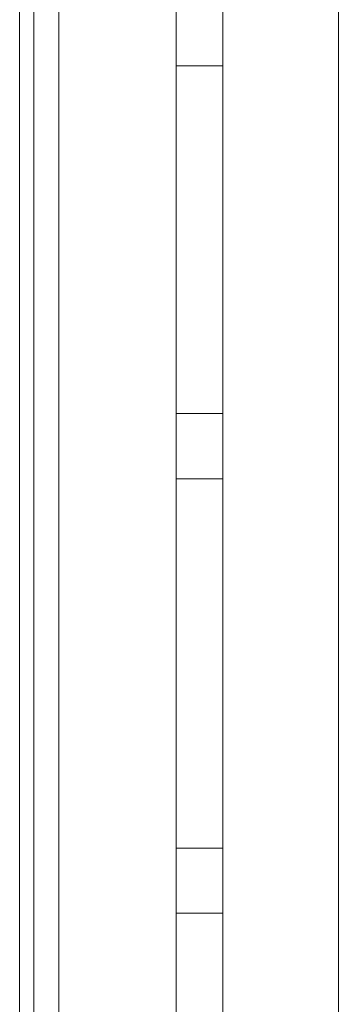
# Model space of a CAD drawing. Header units: inches. Extents: x 424 to 2043, y -237 to 445.
# Tile 662 of 965: x 855.187 to 855.334, y 221.125 to 221.578. Entities that reach past the tile are written whole.
import ezdxf

# ---------------------------------------------------------------- set-up
doc = ezdxf.new("R2010")
doc.units = ezdxf.units.IN
doc.header["$MEASUREMENT"] = 0
doc.layers.add('A-DOOR', color=31, linetype='Continuous', lineweight=9)
doc.layers.add('A-FLOR-HRAL', color=11, linetype='Continuous', lineweight=9)

# ---------------------------------------------------------------- blocks, each defined once
blk = doc.blocks.new('Railing - Railing-185932-Section 1')
at = {"layer": 'A-FLOR-HRAL'}
for p, q in [((-121.62699, 6.46), (-121.60557, 6.46)), ((-121.60557, 6.3), (-121.62699, 6.3)), ((-121.62699, 6.27), (-121.60557, 6.27)), ((-121.60557, 6.1), (-121.62699, 6.1)), ((-121.62699, 6.07), (-121.60557, 6.07))]:
    blk.add_line(p, q, dxfattribs=at)
blk = doc.blocks.new('Railing - Railing-185991-Section 1')
at = {"layer": 'A-FLOR-HRAL'}
for p, q in [((-121.62699, 6.46), (-121.60557, 6.46)), ((-121.60557, 6.3), (-121.62699, 6.3)), ((-121.62699, 6.27), (-121.60557, 6.27)), ((-121.60557, 6.1), (-121.62699, 6.1)), ((-121.62699, 6.07), (-121.60557, 6.07))]:
    blk.add_line(p, q, dxfattribs=at)
blk = doc.blocks.new('5-panel_Bi-fold_external_door_10806 - Type 1-V65-Section 1')
at = {"layer": 'A-DOOR'}
for p, q in [((-121.5523, 8.33776), (-121.5523, 5.6)), ((-121.68121, 8.33744), (-121.68121, 5.6)), ((-121.6992, 8.26143), (-121.6992, 5.70307)), ((-121.69266, 8.26271), (-121.69266, 5.70179)), ((-121.62699, 6.751), (-121.62699, 5.79096)), ((-121.60557, 6.751), (-121.60557, 5.79096))]:
    blk.add_line(p, q, dxfattribs=at)

msp = doc.modelspace()

# ---------------------------------------------------------------- block references
at = {"layer": 'A-DOOR'}
msp.add_blockref('5-panel_Bi-fold_external_door_10806 - Type 1-V65-Section 1', (976.88654, 215.09721), dxfattribs=at)
at = {"layer": 'A-FLOR-HRAL'}
for name in ['Railing - Railing-185932-Section 1', 'Railing - Railing-185991-Section 1']:
    msp.add_blockref(name, (976.88654, 215.09721), dxfattribs=at)

doc.saveas('drawing.dxf')
